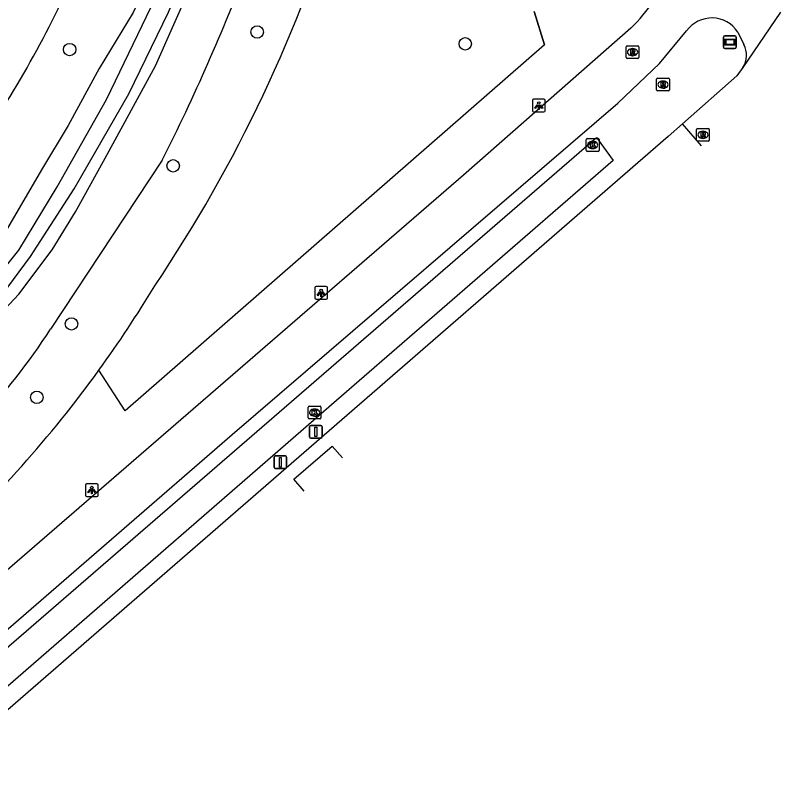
# Model space of a CAD drawing. Extents: x 155018 to 156648, y 383980 to 385733.
# Drawn here: x 156522.9 to 156583, y 384565.1 to 384626.4 of the extents above; entities that cross this region are included whole.
import ezdxf

# ---------------------------------------------------------------- set-up
doc = ezdxf.new("R2010")
doc.units = 0
for name, color, linetype in [('IMGEO_Afsluitpaal', 7, 'Continuous'), ('IMGEO_Berm_groen', 7, 'Continuous'), ('IMGEO_Boom', 7, 'Continuous'), ('IMGEO_Fietspad_gesloten', 7, 'Continuous'), ('IMGEO_Gemengd_bos', 7, 'Continuous'), ('IMGEO_Greppel_droge_sloot', 7, 'Continuous'), ('IMGEO_Groenvoorziening', 7, 'Continuous'), ('IMGEO_Hek', 7, 'Continuous'), ('IMGEO_Kolk', 7, 'Continuous'), ('IMGEO_Lichtpunt', 7, 'Continuous'), ('IMGEO_Rijbaan_lokaal_gesloten', 7, 'Continuous'), ('IMGEO_Rijbaan_lokaal_open', 7, 'Continuous'), ('IMGEO_Rioolput', 7, 'Continuous'), ('IMGEO_Straatnaambord', 7, 'Continuous'), ('IMGEO_Waterloop', 7, 'Continuous')]:
    doc.layers.add(name, color=color, linetype=linetype)

msp = doc.modelspace()

# ---------------------------------------------------------------- linework, layer by layer
at = {"layer": 'IMGEO_Afsluitpaal'}
for p, q in [((156545.994, 384593.298), (156545.994, 384594.098)), ((156545.994, 384594.098), (156545.994, 384593.298)), ((156546.094, 384594.198), (156546.884, 384594.198)), ((156546.884, 384594.198), (156546.094, 384594.198)), ((156546.984, 384594.098), (156546.984, 384593.298)), ((156546.984, 384593.298), (156546.984, 384594.098)), ((156546.884, 384593.198), (156546.094, 384593.198)), ((156546.094, 384593.198), (156546.884, 384593.198)), ((156543.205, 384590.902), (156543.205, 384591.702)), ((156543.205, 384591.702), (156543.205, 384590.902)), ((156543.305, 384591.802), (156544.095, 384591.802)), ((156544.095, 384591.802), (156543.305, 384591.802)), ((156544.195, 384591.702), (156544.195, 384590.902)), ((156544.195, 384590.902), (156544.195, 384591.702)), ((156544.095, 384590.802), (156543.305, 384590.802)), ((156543.305, 384590.802), (156544.095, 384590.802))]:
    msp.add_line(p, q, dxfattribs=at)
for points in [[(156546.414, 384594.073), (156546.564, 384594.073), (156546.564, 384593.323), (156546.414, 384593.323), (156546.414, 384594.073)], [(156543.625, 384591.677), (156543.775, 384591.677), (156543.775, 384590.927), (156543.625, 384590.927), (156543.625, 384591.677)]]:
    msp.add_lwpolyline(points, dxfattribs=at)
for centre, start, end in [((156546.094, 384594.098), 90, 180), ((156546.094, 384594.098), 90, 180), ((156546.884, 384594.098), 0, 90), ((156546.884, 384594.098), 360, 90), ((156546.094, 384593.298), 180, 270), ((156546.094, 384593.298), 180, 270), ((156546.884, 384593.298), 270, 0), ((156546.884, 384593.298), 270, 0), ((156543.305, 384591.702), 90, 180), ((156543.305, 384591.702), 90, 180), ((156544.095, 384591.702), 0, 90), ((156544.095, 384591.702), 360, 90), ((156543.305, 384590.902), 180, 270), ((156543.305, 384590.902), 180, 270), ((156544.095, 384590.902), 270, 0), ((156544.095, 384590.902), 270, 0)]:
    msp.add_arc(centre, 0.1, start, end, dxfattribs=at)
at = {"layer": 'IMGEO_Berm_groen'}
msp.add_lwpolyline([(156563.646, 384626.764), (156564.466, 384624.126), (156531.494, 384595.357), (156529.441, 384598.543)], dxfattribs=at)
msp.add_arc((156452.897, 384653.936), 94.485, 312.37172, 324.10752, dxfattribs=at)
at = {"layer": 'IMGEO_Boom'}
for centre in [(156541.88, 384625.138), (156558.235, 384624.214), (156527.141, 384623.761), (156535.274, 384614.613), (156527.288, 384602.182), (156524.56, 384596.409)]:
    msp.add_circle(centre, 0.489, dxfattribs=at)
at = {"layer": 'IMGEO_Fietspad_gesloten'}
for points in [[(156571.247, 384625.432), (156558.09, 384613.883), (156500, 384563.563), (156471.293, 384538.696), (156426.726, 384500), (156417.421, 384491.92), (156400.45, 384477.185)], [(156481.285, 384542.6), (156481.527, 384542.81), (156500, 384558.845), (156539.925, 384593.498), (156570.218, 384619.547), (156573.496, 384622.674), (156575.63, 384625.238)], [(156579.655, 384625.136), (156580.128, 384624.151)]]:
    msp.add_lwpolyline(points, dxfattribs=at)
for centre, radius, start, end in [((156560.532, 384636.223), 15.207, 314.79813, 335.99811), ((156577.607, 384623.804), 2.443, 33.04103, 144.05566), ((156578.503, 384623.31), 1.83, 327.97211, 27.34812)]:
    msp.add_arc(centre, radius, start, end, dxfattribs=at)
at = {"layer": 'IMGEO_Gemengd_bos'}
for points in [[(156538.362, 384654.314), (156538.726, 384651.499), (156538.097, 384648.305), (156537.47, 384644.64), (156536.664, 384640.565), (156535.867, 384637.428), (156534.734, 384633.425), (156533.77, 384630.174), (156532.131, 384626.677), (156529.455, 384622.259), (156527.019, 384617.799), (156524.933, 384614.296), (156522.062, 384609.398), (156519.41, 384606.015), (156517.157, 384603.262), (156513.837, 384599.327), (156510.389, 384595.822), (156506.981, 384592.533), (156503.796, 384589.278), (156500.275, 384586.435), (156497.166, 384584.35), (156494.773, 384582.744), (156493.587, 384582.095)], [(156534.419, 384615.062), (156525.647, 384601.776)]]:
    msp.add_lwpolyline(points, dxfattribs=at)
for centre, radius, start, end in [((156438.636, 384669.164), 114.699, 326.09452, 343.33346), ((156387.912, 384688.828), 164.03, 333.27479, 339.15365), ((156452.769, 384662.681), 81.686, 323.79332, 335.53836), ((156453.073, 384653.812), 94.269, 324.10609, 328.94503), ((156479.183, 384632.063), 55.464, 307.51556, 326.90198)]:
    msp.add_arc(centre, radius, start, end, dxfattribs=at)
at = {"layer": 'IMGEO_Greppel_droge_sloot'}
msp.add_lwpolyline([(156569.854, 384615.037), (156548.12, 384596.152), (156518.079, 384570.037), (156516.492, 384571.777), (156568.543, 384616.838), (156569.854, 384615.037)], dxfattribs=at)
at = {"layer": 'IMGEO_Groenvoorziening'}
msp.add_lwpolyline([(156477.81, 384562.142), (156486.808, 384569.939), (156489.62, 384573.052), (156493.071, 384576.096), (156497.795, 384580.217), (156505.161, 384586.409), (156507.377, 384588.322), (156509.06, 384590.061), (156515.924, 384597.139), (156519.824, 384600.993), (156523.156, 384604.534), (156525.767, 384608.011), (156527.6, 384610.987), (156529.937, 384615.229), (156533.891, 384622.491), (156536.991, 384629.493), (156537.69, 384631.358), (156539.665, 384637.779), (156541.142, 384644.107), (156541.752, 384648.209), (156542.324, 384650.361), (156542.669, 384651.648), (156542.833, 384653.311), (156542.832, 384653.547)], dxfattribs=at)
at = {"layer": 'IMGEO_Hek'}
msp.add_lwpolyline([(156564.466, 384624.126), (156563.646, 384626.764)], dxfattribs=at)
at = {"layer": 'IMGEO_Kolk'}
for p, q in [((156567.75, 384615.83), (156567.75, 384616.682)), ((156567.825, 384616.756), (156568.677, 384616.756)), ((156568.238, 384616.536), (156568.263, 384616.536)), ((156568.751, 384616.682), (156568.751, 384615.83)), ((156568.261, 384615.976), (156568.236, 384615.976)), ((156568.677, 384615.756), (156567.825, 384615.756)), ((156545.893, 384594.785), (156545.893, 384595.637)), ((156545.968, 384595.711), (156546.82, 384595.711)), ((156546.894, 384595.637), (156546.894, 384594.785)), ((156546.404, 384594.931), (156546.379, 384594.931)), ((156546.381, 384595.491), (156546.406, 384595.491)), ((156546.82, 384594.711), (156545.968, 384594.711))]:
    msp.add_line(p, q, dxfattribs=at)
for points in [[(156567.75, 384615.83), (156567.75, 384616.682)], [(156567.825, 384616.756), (156568.677, 384616.756)], [(156568.071, 384616.456), (156568.194, 384616.456), (156568.194, 384616.305), (156568.324, 384616.456), (156568.488, 384616.456), (156568.342, 384616.305), (156568.495, 384616.056), (156568.343, 384616.056), (156568.258, 384616.22), (156568.194, 384616.153), (156568.194, 384616.056), (156568.071, 384616.056), (156568.071, 384616.456)], [(156568.751, 384616.682), (156568.751, 384615.83)], [(156568.677, 384615.756), (156567.825, 384615.756)], [(156545.893, 384594.785), (156545.893, 384595.637)], [(156545.968, 384595.711), (156546.82, 384595.711)], [(156546.894, 384595.637), (156546.894, 384594.785)], [(156546.214, 384595.411), (156546.337, 384595.411), (156546.337, 384595.26), (156546.467, 384595.411), (156546.631, 384595.411), (156546.485, 384595.26), (156546.638, 384595.011), (156546.486, 384595.011), (156546.401, 384595.175), (156546.337, 384595.108), (156546.337, 384595.011), (156546.214, 384595.011), (156546.214, 384595.411)], [(156546.82, 384594.711), (156545.968, 384594.711)]]:
    msp.add_lwpolyline(points, dxfattribs=at)
for centre, start, end in [((156567.827, 384616.68), 91.55205, 178.44795), ((156567.827, 384616.68), 91.55205, 178.44795), ((156568.675, 384616.68), 1.55205, 88.44795), ((156568.675, 384616.68), 1.55205, 88.44795), ((156567.827, 384615.832), 181.55205, 268.44795), ((156567.827, 384615.832), 181.55205, 268.44795), ((156568.675, 384615.832), 271.55205, 358.44795), ((156568.675, 384615.832), 271.55205, 358.44795), ((156545.97, 384595.635), 91.55205, 178.44795), ((156545.97, 384595.635), 91.55205, 178.44795), ((156546.818, 384595.635), 1.55205, 88.44795), ((156546.818, 384595.635), 1.55205, 88.44795), ((156545.97, 384594.787), 181.55205, 268.44795), ((156545.97, 384594.787), 181.55205, 268.44795), ((156546.818, 384594.787), 271.55205, 358.44795), ((156546.818, 384594.787), 271.55205, 358.44795)]:
    msp.add_arc(centre, 0.0765, start, end, dxfattribs=at)
for centre, major_axis, ratio, start_param, end_param in [((156568.237, 384616.256), (-0.387, 0.002), 0.722429, 4.712389, 7.853982), ((156568.262, 384616.256), (-0.39, 0.002), 0.717154, 1.570796, 4.712389), ((156546.38, 384595.211), (-0.387, 0.002), 0.722429, 4.712389, 7.853982), ((156546.405, 384595.211), (-0.39, 0.002), 0.717154, 1.570796, 4.712389)]:
    msp.add_ellipse(centre, major_axis=major_axis, ratio=ratio, start_param=start_param, end_param=end_param, dxfattribs=at)
at = {"layer": 'IMGEO_Lichtpunt'}
for p, q in [((156563.513, 384619.755), (156563.513, 384618.948)), ((156563.513, 384619.755), (156563.513, 384618.948)), ((156564.415, 384619.85), (156563.607, 384619.85)), ((156564.415, 384619.85), (156563.607, 384619.85)), ((156564.509, 384618.948), (156564.509, 384619.755)), ((156564.509, 384618.948), (156564.509, 384619.755)), ((156563.607, 384618.854), (156564.415, 384618.854)), ((156563.607, 384618.854), (156564.415, 384618.854)), ((156546.413, 384605.031), (156546.413, 384604.224)), ((156546.413, 384605.031), (156546.413, 384604.224)), ((156547.315, 384605.126), (156546.507, 384605.126)), ((156547.315, 384605.126), (156546.507, 384605.126)), ((156547.409, 384604.224), (156547.409, 384605.031)), ((156547.409, 384604.224), (156547.409, 384605.031)), ((156546.507, 384604.13), (156547.315, 384604.13)), ((156546.507, 384604.13), (156547.315, 384604.13)), ((156528.385, 384589.514), (156528.385, 384588.707)), ((156528.385, 384589.514), (156528.385, 384588.707)), ((156529.287, 384589.609), (156528.479, 384589.609)), ((156529.287, 384589.609), (156528.479, 384589.609)), ((156529.381, 384588.707), (156529.381, 384589.514)), ((156529.381, 384588.707), (156529.381, 384589.514)), ((156528.479, 384588.613), (156529.287, 384588.613)), ((156528.479, 384588.613), (156529.287, 384588.613))]:
    msp.add_line(p, q, dxfattribs=at)
for points in [[(156563.887, 384619.419), (156563.926, 384619.391), (156563.738, 384619.129), (156563.7, 384619.156), (156563.887, 384619.419)], [(156563.989, 384619.371), (156564.036, 384619.371), (156564.036, 384619.049), (156563.989, 384619.049), (156563.989, 384619.371)], [(156564.099, 384619.391), (156564.137, 384619.418), (156564.324, 384619.156), (156564.285, 384619.128), (156564.099, 384619.391)], [(156546.787, 384604.695), (156546.826, 384604.667), (156546.638, 384604.405), (156546.6, 384604.432), (156546.787, 384604.695)], [(156546.889, 384604.647), (156546.936, 384604.647), (156546.936, 384604.325), (156546.889, 384604.325), (156546.889, 384604.647)], [(156546.999, 384604.667), (156547.037, 384604.694), (156547.224, 384604.432), (156547.185, 384604.404), (156546.999, 384604.667)], [(156528.759, 384589.178), (156528.798, 384589.15), (156528.61, 384588.888), (156528.572, 384588.915), (156528.759, 384589.178)], [(156528.861, 384589.13), (156528.908, 384589.13), (156528.908, 384588.808), (156528.861, 384588.808), (156528.861, 384589.13)], [(156528.971, 384589.15), (156529.009, 384589.177), (156529.196, 384588.915), (156529.157, 384588.887), (156528.971, 384589.15)]]:
    msp.add_lwpolyline(points, dxfattribs=at)
for centre in [(156564.012, 384619.553), (156546.912, 384604.829), (156528.884, 384589.312)]:
    msp.add_circle(centre, 0.0994, dxfattribs=at)
for centre, start, end in [((156563.607, 384619.755), 90, 180), ((156563.607, 384619.755), 90, 180), ((156564.415, 384619.755), 0, 90), ((156564.415, 384619.755), 0, 90), ((156563.607, 384618.948), 180, 270), ((156563.607, 384618.948), 180, 270), ((156564.415, 384618.948), 270, 0), ((156564.415, 384618.948), 270, 360), ((156546.507, 384605.031), 90, 180), ((156546.507, 384605.031), 90, 180), ((156547.315, 384605.031), 0, 90), ((156547.315, 384605.031), 0, 90), ((156546.507, 384604.224), 180, 270), ((156546.507, 384604.224), 180, 270), ((156547.315, 384604.224), 270, 0), ((156547.315, 384604.224), 270, 360), ((156528.479, 384589.514), 90, 180), ((156528.479, 384589.514), 90, 180), ((156529.287, 384589.514), 0, 90), ((156529.287, 384589.514), 0, 90), ((156528.479, 384588.707), 180, 270), ((156528.479, 384588.707), 180, 270), ((156529.287, 384588.707), 270, 0), ((156529.287, 384588.707), 270, 360)]:
    msp.add_arc(centre, 0.0946, start, end, dxfattribs=at)
at = {"layer": 'IMGEO_Rijbaan_lokaal_gesloten'}
for points in [[(156583.002, 384626.7), (156580.054, 384622.34)], [(156580.054, 384622.34), (156579.566, 384621.683), (156575.304, 384617.915)], [(156575.304, 384617.915), (156574.188, 384616.928), (156500, 384552.488), (156484.013, 384538.601)], [(156576.79, 384616.2), (156575.304, 384617.915)]]:
    msp.add_lwpolyline(points, dxfattribs=at)
at = {"layer": 'IMGEO_Rijbaan_lokaal_open'}
msp.add_lwpolyline([(156545.579, 384589.03), (156544.762, 384589.968), (156547.77, 384592.578), (156548.586, 384591.647)], dxfattribs=at)
at = {"layer": 'IMGEO_Rioolput'}
for p, q in [((156570.883, 384623.13), (156570.883, 384623.982)), ((156570.958, 384624.056), (156571.81, 384624.056)), ((156571.371, 384623.836), (156571.396, 384623.836)), ((156571.884, 384623.982), (156571.884, 384623.13)), ((156571.394, 384623.276), (156571.369, 384623.276)), ((156571.81, 384623.056), (156570.958, 384623.056)), ((156573.275, 384620.582), (156573.275, 384621.434)), ((156573.35, 384621.508), (156574.202, 384621.508)), ((156574.276, 384621.434), (156574.276, 384620.582)), ((156573.786, 384620.728), (156573.761, 384620.728)), ((156573.763, 384621.288), (156573.788, 384621.288)), ((156574.202, 384620.508), (156573.35, 384620.508)), ((156576.414, 384616.626), (156576.414, 384617.478)), ((156576.489, 384617.552), (156577.341, 384617.552)), ((156576.902, 384617.332), (156576.927, 384617.332)), ((156577.415, 384617.478), (156577.415, 384616.626)), ((156577.341, 384616.552), (156576.489, 384616.552)), ((156576.925, 384616.772), (156576.9, 384616.772))]:
    msp.add_line(p, q, dxfattribs=at)
for points in [[(156570.883, 384623.13), (156570.883, 384623.982)], [(156570.958, 384624.056), (156571.81, 384624.056)], [(156571.472, 384623.754), (156571.22, 384623.756), (156571.22, 384623.356)], [(156571.884, 384623.982), (156571.884, 384623.13)], [(156571.22, 384623.356), (156571.344, 384623.356), (156571.344, 384623.518), (156571.355, 384623.518)], [(156571.398, 384623.675), (156571.344, 384623.675), (156571.344, 384623.594)], [(156571.344, 384623.594), (156571.396, 384623.594)], [(156571.402, 384623.489), (156571.473, 384623.356), (156571.613, 384623.356), (156571.548, 384623.482)], [(156571.81, 384623.056), (156570.958, 384623.056)], [(156573.275, 384620.582), (156573.275, 384621.434)], [(156573.35, 384621.508), (156574.202, 384621.508)], [(156574.276, 384621.434), (156574.276, 384620.582)], [(156573.864, 384621.206), (156573.612, 384621.208), (156573.612, 384620.808)], [(156573.612, 384620.808), (156573.736, 384620.808), (156573.736, 384620.97), (156573.747, 384620.97)], [(156573.79, 384621.127), (156573.736, 384621.127), (156573.736, 384621.046)], [(156573.736, 384621.046), (156573.788, 384621.046)], [(156573.794, 384620.941), (156573.865, 384620.808), (156574.005, 384620.808), (156573.94, 384620.934)], [(156574.202, 384620.508), (156573.35, 384620.508)], [(156576.414, 384616.626), (156576.414, 384617.478)], [(156576.489, 384617.552), (156577.341, 384617.552)], [(156577.003, 384617.25), (156576.751, 384617.252), (156576.751, 384616.852)], [(156576.751, 384616.852), (156576.875, 384616.852), (156576.875, 384617.014), (156576.886, 384617.014)], [(156576.929, 384617.171), (156576.875, 384617.171), (156576.875, 384617.09)], [(156576.875, 384617.09), (156576.927, 384617.09)], [(156577.415, 384617.478), (156577.415, 384616.626)], [(156577.341, 384616.552), (156576.489, 384616.552)], [(156576.933, 384616.985), (156577.004, 384616.852), (156577.144, 384616.852), (156577.079, 384616.978)]]:
    msp.add_lwpolyline(points, dxfattribs=at)
for centre, radius, start, end in [((156570.96, 384623.98), 0.0765, 91.55205, 178.44795), ((156570.96, 384623.98), 0.0765, 91.55205, 178.44795), ((156571.471, 384623.644), 0.109, 350.36119, 89.41601), ((156571.808, 384623.98), 0.0765, 1.55205, 88.44795), ((156571.808, 384623.98), 0.0765, 1.55205, 88.44795), ((156571.354, 384623.465), 0.0533, 26.02933, 88.69889), ((156571.38, 384623.783), 0.19, 274.7715, 282.96867), ((156571.404, 384623.579), 0.0964, 77.00612, 93.18647), ((156571.418, 384623.636), 0.0378, 276.66336, 79.67722), ((156571.469, 384623.644), 0.112, 277.58423, 350.98172), ((156571.453, 384623.429), 0.108, 29.51342, 73.79051), ((156570.96, 384623.132), 0.0765, 181.55205, 268.44795), ((156570.96, 384623.132), 0.0765, 181.55205, 268.44795), ((156571.808, 384623.132), 0.0765, 271.55205, 358.44795), ((156571.808, 384623.132), 0.0765, 271.55205, 358.44795), ((156573.352, 384621.432), 0.0765, 91.55205, 178.44795), ((156573.352, 384621.432), 0.0765, 91.55205, 178.44795), ((156574.2, 384621.432), 0.0765, 1.55205, 88.44795), ((156574.2, 384621.432), 0.0765, 1.55205, 88.44795), ((156573.746, 384620.917), 0.0533, 26.02933, 88.69889), ((156573.772, 384621.235), 0.19, 274.7715, 282.96867), ((156573.796, 384621.031), 0.0964, 77.00612, 93.18647), ((156573.81, 384621.088), 0.0378, 276.66336, 79.67722), ((156573.863, 384621.096), 0.109, 350.36119, 89.41601), ((156573.861, 384621.096), 0.112, 277.58423, 350.98172), ((156573.845, 384620.881), 0.108, 29.51342, 73.79051), ((156573.352, 384620.584), 0.0765, 181.55205, 268.44795), ((156573.352, 384620.584), 0.0765, 181.55205, 268.44795), ((156574.2, 384620.584), 0.0765, 271.55205, 358.44795), ((156574.2, 384620.584), 0.0765, 271.55205, 358.44795), ((156576.491, 384617.476), 0.0765, 91.55205, 178.44795), ((156576.491, 384617.476), 0.0765, 91.55205, 178.44795), ((156576.885, 384616.961), 0.0533, 26.02933, 88.69889), ((156576.911, 384617.279), 0.19, 274.7715, 282.96867), ((156576.935, 384617.075), 0.0964, 77.00612, 93.18647), ((156576.949, 384617.132), 0.0378, 276.66336, 79.67722), ((156577.002, 384617.14), 0.109, 350.36119, 89.41601), ((156577, 384617.14), 0.112, 277.58423, 350.98172), ((156576.984, 384616.925), 0.108, 29.51342, 73.79051), ((156577.339, 384617.476), 0.0765, 1.55205, 88.44795), ((156577.339, 384617.476), 0.0765, 1.55205, 88.44795), ((156576.491, 384616.628), 0.0765, 181.55205, 268.44795), ((156576.491, 384616.628), 0.0765, 181.55205, 268.44795), ((156577.339, 384616.628), 0.0765, 271.55205, 358.44795), ((156577.339, 384616.628), 0.0765, 271.55205, 358.44795)]:
    msp.add_arc(centre, radius, start, end, dxfattribs=at)
for centre, major_axis, ratio, start_param, end_param in [((156571.37, 384623.556), (-0.387, 0.002), 0.722429, 4.712389, 7.853982), ((156571.395, 384623.556), (-0.39, 0.002), 0.717154, 1.570796, 4.712389), ((156573.762, 384621.008), (-0.387, 0.002), 0.722429, 4.712389, 7.853982), ((156573.787, 384621.008), (-0.39, 0.002), 0.717154, 1.570796, 4.712389), ((156576.901, 384617.052), (-0.387, 0.002), 0.722429, 4.712389, 7.853982), ((156576.926, 384617.052), (-0.39, 0.002), 0.717154, 1.570796, 4.712389)]:
    msp.add_ellipse(centre, major_axis=major_axis, ratio=ratio, start_param=start_param, end_param=end_param, dxfattribs=at)
at = {"layer": 'IMGEO_Straatnaambord'}
for p, q in [((156578.539, 384623.947), (156578.539, 384624.747)), ((156578.539, 384624.747), (156578.539, 384623.947)), ((156578.639, 384624.847), (156579.429, 384624.847)), ((156579.429, 384624.847), (156578.639, 384624.847)), ((156579.529, 384624.747), (156579.529, 384623.947)), ((156579.529, 384623.947), (156579.529, 384624.747)), ((156579.429, 384623.847), (156578.639, 384623.847)), ((156578.639, 384623.847), (156579.429, 384623.847))]:
    msp.add_line(p, q, dxfattribs=at)
for points in [[(156578.64, 384624.579), (156579.428, 384624.579), (156579.428, 384624.115), (156578.64, 384624.115), (156578.64, 384624.579)], [(156578.705, 384624.514), (156578.705, 384624.18), (156579.363, 384624.18), (156579.363, 384624.514), (156578.705, 384624.514)]]:
    msp.add_lwpolyline(points, dxfattribs=at)
for centre, start, end in [((156578.639, 384624.747), 90, 180), ((156578.639, 384624.747), 90, 180), ((156579.429, 384624.747), 0, 90), ((156579.429, 384624.747), 360, 90), ((156578.639, 384623.947), 180, 270), ((156578.639, 384623.947), 180, 270), ((156579.429, 384623.947), 270, 0), ((156579.429, 384623.947), 270, 0)]:
    msp.add_arc(centre, 0.1, start, end, dxfattribs=at)
at = {"layer": 'IMGEO_Waterloop'}
for points in [[(156471.899, 384558.339), (156484.314, 384569.164), (156489.479, 384574.284), (156492.56, 384576.403), (156492.911, 384576.885), (156493.128, 384577.416), (156493.261, 384578.054), (156499.984, 384583.641), (156508.583, 384590.886), (156518.773, 384601.383), (156521.847, 384604.469), (156524.059, 384607.486), (156527.508, 384612.804), (156531.785, 384620.292), (156534.919, 384626.71), (156537.121, 384631.902), (156538.981, 384638.25), (156540, 384642.606), (156540.468, 384646.089), (156541.124, 384650.54), (156541.571, 384653.247), (156541.777, 384656.353)], [(156490.529, 384578.434), (156491.724, 384577.972), (156496.935, 384582.483), (156506.315, 384590.199), (156509.054, 384592.709), (156511.837, 384595.616), (156516.3, 384599.963), (156519.345, 384603.223), (156521.057, 384605.39), (156523.142, 384607.976), (156526.15, 384612.969), (156530.031, 384619.83), (156533.877, 384627.848), (156535.985, 384632.933), (156537.964, 384640.539), (156539.418, 384648.396), (156540.269, 384656.49)]]:
    msp.add_lwpolyline(points, dxfattribs=at)

doc.saveas('drawing.dxf')
